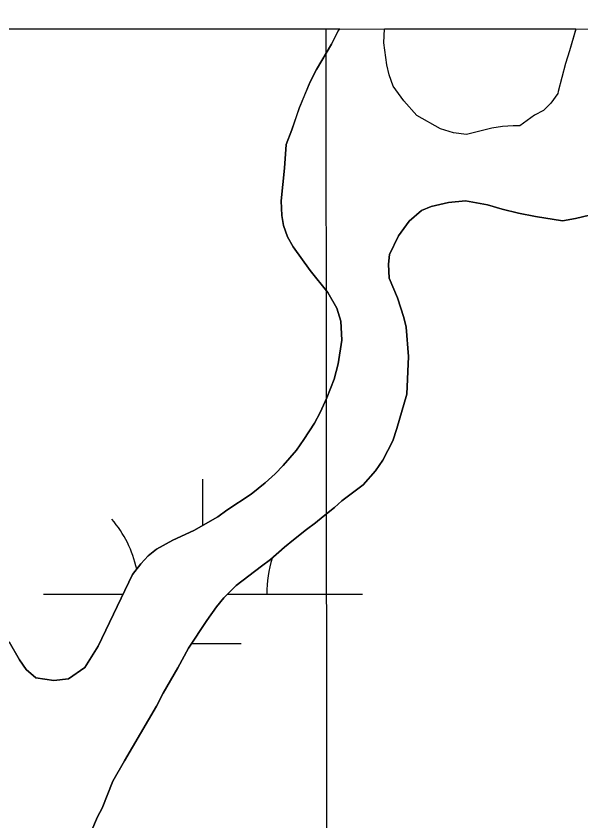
# Model space of a CAD drawing. Extents: x 3279314 to 3317160, y 734079 to 759431.
# Drawn here: x 3306959.5 to 3307136.5, y 757405.4 to 757657.4 of the extents above; entities that cross this region are included whole.
import ezdxf

# ---------------------------------------------------------------- set-up
doc = ezdxf.new("R2010")
doc.units = 0
for name, color, linetype in [('V-GRID-FRAM', 7, 'Continuous'), ('V-GRID-MAJR', 7, 'Continuous'), ('V-SITE-VEGE', 7, 'Continuous'), ('V-WETL-SWMP', 7, 'Continuous')]:
    doc.layers.add(name, color=color, linetype=linetype)

msp = doc.modelspace()

# ---------------------------------------------------------------- linework, layer by layer
at = {"layer": 'V-GRID-FRAM'}
msp.add_lwpolyline([(3283455.671, 757641.371), (3314923.716, 757657.39), (3314940.909, 739471.9180000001), (3283456.9930000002, 739455.8910000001), (3283455.671, 757641.371)], dxfattribs=at)
at = {"layer": 'V-GRID-MAJR'}
msp.add_spline([(3307069.929, 739467.911), (3307065.523, 745527.1290000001), (3307061.114, 751588.954), (3307056.7060000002, 757650.811), (3307056.704, 757653.385)], degree=3, dxfattribs=at)
at = {"layer": 'V-SITE-VEGE'}
for p, q in [((3306930.1683534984, 757653.3208358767), (3307060.870664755, 757653.3873706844)), ((3307060.401, 757652.6629999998), (3307058.341, 757648.58)), ((3307060.870664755, 757653.3873706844), (3307060.401, 757652.6629999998)), ((3307074.713, 757649.0260000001), (3307074.9375278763, 757653.394531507)), ((3307074.9375278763, 757653.394531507), (3307134.901154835, 757653.4250563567)), ((3307134.877, 757653.35), (3307132.982, 757646.509)), ((3307134.901154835, 757653.4250563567), (3307134.877, 757653.35)), ((3307058.341, 757648.58), (3307053.704, 757640.6680000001)), ((3307075.708, 757642.116), (3307074.713, 757649.0260000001)), ((3307132.982, 757646.509), (3307131.723, 757642.546)), ((3307076.464, 757639.042), (3307075.708, 757642.116)), ((3307131.723, 757642.546), (3307129.3510000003, 757633.767)), ((3307053.704, 757640.6680000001), (3307051.644, 757636.8409999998)), ((3307077.727, 757635.458), (3307076.464, 757639.042)), ((3307051.644, 757636.8409999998), (3307048.285, 757628.667)), ((3307081.035, 757630.84), (3307077.727, 757635.458)), ((3307129.265, 757633.154), (3307127.074, 757630.148)), ((3307129.3510000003, 757633.767), (3307129.265, 757633.154)), ((3307085.108, 757626.22), (3307081.035, 757630.84)), ((3307127.074, 757630.148), (3307124.764, 757627.854)), ((3307048.285, 757628.667), (3307045.957, 757621.7710000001)), ((3307124.764, 757627.854), (3307121.944, 757626.33)), ((3307092.512, 757622.0970000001), (3307085.108, 757626.22)), ((3307121.944, 757626.33), (3307117.325, 757623.025)), ((3307096.598, 757620.8030000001), (3307092.512, 757622.0969999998)), ((3307108.625, 757622.292), (3307100.6890000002, 757620.2760000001)), ((3307111.953, 757622.789), (3307108.625, 757622.292)), ((3307115.279, 757623.033), (3307111.953, 757622.7890000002)), ((3307117.325, 757623.025), (3307115.279, 757623.033)), ((3307045.957, 757621.7710000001), (3307044.148, 757617.174)), ((3307100.6890000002, 757620.2760000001), (3307096.598, 757620.8030000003)), ((3307044.148, 757617.174), (3307043.608, 757609.758)), ((3307043.608, 757609.758), (3307042.543, 757599.53)), ((3307042.543, 757599.53), (3307042.7800000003, 757594.9239999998)), ((3307094.978, 757599.0669999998), (3307100.352, 757599.5589999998)), ((3307100.352, 757599.559), (3307107.253, 757598.252)), ((3307086.528, 757596.542), (3307089.6040000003, 757597.81)), ((3307089.6040000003, 757597.81), (3307094.978, 757599.0669999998)), ((3307107.253, 757598.252), (3307111.8510000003, 757596.956)), ((3307111.8510000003, 757596.9559999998), (3307116.963, 757595.653)), ((3307042.7800000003, 757594.9239999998), (3307043.2800000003, 757591.8539999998)), ((3307082.677, 757593.233), (3307086.528, 757596.542)), ((3307116.963, 757595.653), (3307122.3310000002, 757594.613)), ((3307122.3310000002, 757594.613), (3307130.764, 757593.3)), ((3307134.86, 757594.05), (3307139.2120000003, 757595.055)), ((3307043.2800000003, 757591.8539999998), (3307044.546, 757588.268)), ((3307079.335, 757588.6429999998), (3307082.677, 757593.233)), ((3307130.764, 757593.3), (3307134.86, 757594.05)), ((3307044.546, 757588.268), (3307046.323, 757585.1900000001)), ((3307076.4960000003, 757582.769), (3307079.335, 757588.6429999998)), ((3307046.323, 757585.1900000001), (3307051.666, 757577.7540000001)), ((3307076.228, 757579.699), (3307076.4960000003, 757582.769)), ((3307076.468, 757575.354), (3307076.228, 757579.699)), ((3307051.666, 757577.7540000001), (3307057.2660000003, 757570.8229999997)), ((3307079.001, 757569.205), (3307076.468, 757575.354)), ((3307057.2660000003, 757570.8229999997), (3307060.059, 757565.955)), ((3307081.023, 757563.057), (3307079.001, 757569.205)), ((3307060.059, 757565.955), (3307061.323, 757561.855)), ((3307061.323, 757561.855), (3307061.554, 757555.9709999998)), ((3307081.778, 757559.983), (3307081.023, 757563.057)), ((3307082.509, 757550.7729999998), (3307081.778, 757559.983)), ((3307061.554, 757555.9709999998), (3307060.504, 757548.5579999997)), ((3307081.95, 757539.01), (3307082.509, 757550.7729999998)), ((3307060.504, 757548.5579999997), (3307059.205, 757543.704)), ((3307059.205, 757543.704), (3307056.881, 757537.828)), ((3307078.839, 757528.278), (3307081.95, 757539.01)), ((3307056.881, 757537.828), (3307054.8140000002, 757533.232)), ((3307054.8140000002, 757533.232), (3307053.014, 757529.9149999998)), ((3307053.014, 757529.9149999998), (3307049.666, 757524.813)), ((3307077.545, 757524.4459999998), (3307078.839, 757528.278)), ((3307049.666, 757524.813), (3307047.3510000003, 757521.4949999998)), ((3307074.455, 757518.3209999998), (3307077.545, 757524.4459999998)), ((3307047.3510000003, 757521.4949999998), (3307043.239, 757516.652)), ((3307043.239, 757516.652), (3307040.671, 757514.1039999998)), ((3307072.136, 757515.0029999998), (3307074.455, 757518.3209999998)), ((3307040.671, 757514.1039999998), (3307037.591, 757511.302)), ((3307068.284, 757510.67), (3307072.136, 757515.0029999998)), ((3307037.591, 757511.302), (3307033.228, 757507.7389999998)), ((3307061.612, 757505.5799999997), (3307068.284, 757510.67)), ((3307033.228, 757507.7389999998), (3307025.534, 757502.6539999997)), ((3307055.7090000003, 757500.745), (3307059.301, 757503.5449999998)), ((3307059.301, 757503.5449999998), (3307061.612, 757505.5799999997)), ((3307025.534, 757502.6539999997), (3307022.716, 757500.6199999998)), ((3307022.716, 757500.6199999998), (3307015.278, 757496.3009999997)), ((3307050.579, 757496.671), (3307053.401, 757498.709)), ((3307053.401, 757498.709), (3307055.7090000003, 757500.745)), ((3307015.278, 757496.3009999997), (3307008.615, 757493.2569999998)), ((3307046.473, 757493.3640000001), (3307050.579, 757496.671)), ((3307043.651, 757491.0719999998), (3307046.473, 757493.3640000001)), ((3307008.615, 757493.2569999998), (3307003.489, 757490.4639999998)), ((3307039.286, 757487.253), (3307043.651, 757491.0719999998)), ((3307000.923, 757488.426), (3306998.611, 757485.8779999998)), ((3307003.489, 757490.464), (3307000.923, 757488.426)), ((3306998.611, 757485.8779999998), (3306996.041, 757482.5629999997)), ((3307036.464, 757485.2170000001), (3307039.286, 757487.253)), ((3307028.512, 757479.11), (3307036.464, 757485.2170000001)), ((3306996.041, 757482.5629999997), (3306985.2090000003, 757460.096)), ((3307024.66, 757475.2879999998), (3307028.512, 757479.11)), ((3307022.345, 757472.485), (3307024.66, 757475.2879999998)), ((3307019.261, 757468.147), (3307022.345, 757472.485)), ((3307013.598, 757459.4739999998), (3307019.261, 757468.147)), ((3306960.6350000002, 757455.845), (3306957.3340000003, 757461.487)), ((3306985.2090000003, 757460.096), (3306981.088, 757453.463)), ((3307010.248, 757453.3459999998), (3307013.598, 757459.4739999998)), ((3306962.671, 757452.768), (3306960.6350000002, 757455.845)), ((3306981.088, 757453.463), (3306975.958, 757449.9010000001)), ((3307005.613, 757445.437), (3307010.248, 757453.3459999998)), ((3306965.7260000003, 757450.1979999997), (3306962.671, 757452.768)), ((3306971.352, 757449.408), (3306965.7260000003, 757450.198)), ((3306975.958, 757449.9010000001), (3306971.352, 757449.4079999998)), ((3307003.551, 757441.353), (3307005.613, 757445.437)), ((3306993.507, 757424.252), (3307003.551, 757441.353)), ((3306989.901, 757417.873), (3306993.507, 757424.252)), ((3306986.544, 757409.4450000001), (3306989.901, 757417.873)), ((3306984.998, 757406.637), (3306986.544, 757409.4450000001)), ((3306982.932, 757401.7859999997), (3306984.998, 757406.637))]:
    msp.add_line(p, q, dxfattribs=at)
at = {"layer": 'V-WETL-SWMP'}
for p, q in [((3307060.872791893, 757653.3873717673), (3306930.169032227, 757653.3208362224)), ((3307060.872791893, 757653.3873717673), (3306930.169032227, 757653.3208362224)), ((3307058.3415710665, 757648.5786839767), (3307060.4035702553, 757652.6636841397)), ((3307058.3415710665, 757648.5786839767), (3307060.4035702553, 757652.6636841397)), ((3307060.4035702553, 757652.6636841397), (3307060.872791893, 757653.3873717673)), ((3307060.4035702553, 757652.6636841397), (3307060.872791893, 757653.3873717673)), ((3307074.7120112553, 757649.0260195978), (3307074.937306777, 757653.3945313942)), ((3307074.7120112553, 757649.0260195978), (3307074.937306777, 757653.3945313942)), ((3307074.937306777, 757653.3945313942), (3307134.9005821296, 757653.4250560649)), ((3307074.937306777, 757653.3945313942), (3307134.9005821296, 757653.4250560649)), ((3307134.8762276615, 757653.349396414), (3307132.9822332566, 757646.5104061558)), ((3307134.8762276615, 757653.349396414), (3307132.9822332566, 757646.5104061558)), ((3307134.9005821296, 757653.4250560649), (3307134.876227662, 757653.349396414)), ((3307134.9005821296, 757653.4250560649), (3307134.876227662, 757653.349396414)), ((3307053.705573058, 757640.6676835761), (3307058.3415710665, 757648.5786839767)), ((3307053.705573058, 757640.6676835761), (3307058.3415710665, 757648.5786839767)), ((3307075.708015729, 757642.1160273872), (3307074.7120112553, 757649.0260195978)), ((3307075.708015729, 757642.1160273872), (3307074.7120112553, 757649.0260195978)), ((3307132.9822332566, 757646.5104061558), (3307131.722236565, 757642.5474119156)), ((3307132.9822332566, 757646.5104061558), (3307131.722236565, 757642.5474119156)), ((3307076.463017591, 757639.0440306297), (3307075.708015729, 757642.1160273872)), ((3307076.463017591, 757639.0440306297), (3307075.708015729, 757642.1160273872)), ((3307131.722236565, 757642.5474119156), (3307129.353243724, 757633.764424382)), ((3307131.722236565, 757642.5474119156), (3307129.353243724, 757633.764424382)), ((3307051.644573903, 757636.8396834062), (3307053.705573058, 757640.6676835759)), ((3307051.644573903, 757636.8396834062), (3307053.705573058, 757640.6676835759)), ((3307077.728019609, 757635.4580341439), (3307076.463017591, 757639.0440306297)), ((3307077.728019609, 757635.4580341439), (3307076.463017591, 757639.0440306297)), ((3307048.2875750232, 757628.6676831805), (3307051.6445739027, 757636.8396834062)), ((3307048.2875750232, 757628.6676831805), (3307051.6445739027, 757636.8396834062)), ((3307081.035021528, 757630.8400374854), (3307077.728019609, 757635.4580341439)), ((3307081.035021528, 757630.8400374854), (3307077.728019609, 757635.4580341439)), ((3307129.26524419, 757633.1544251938), (3307127.074019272, 757630.147033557)), ((3307129.26524419, 757633.1544251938), (3307127.074019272, 757630.147033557)), ((3307129.353243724, 757633.764424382), (3307129.26524419, 757633.1544251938)), ((3307129.353243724, 757633.764424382), (3307129.26524419, 757633.1544251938)), ((3307085.1090231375, 757626.2200402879), (3307081.035021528, 757630.8400374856)), ((3307085.1090231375, 757626.2200402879), (3307081.035021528, 757630.8400374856)), ((3307127.074019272, 757630.147033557), (3307124.763021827, 757627.8540380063)), ((3307127.074019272, 757630.147033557), (3307124.763021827, 757627.8540380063)), ((3307045.9575756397, 757621.7706830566), (3307048.2875750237, 757628.6676831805)), ((3307045.9575756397, 757621.7706830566), (3307048.2875750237, 757628.6676831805)), ((3307124.763021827, 757627.8540380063), (3307121.943024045, 757626.3310418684)), ((3307124.763021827, 757627.8540380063), (3307121.943024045, 757626.3310418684)), ((3307092.5110230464, 757622.0980401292), (3307085.1090231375, 757626.2200402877)), ((3307092.5110230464, 757622.0980401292), (3307085.1090231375, 757626.2200402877)), ((3307121.943024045, 757626.3310418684), (3307117.326012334, 757623.0240214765)), ((3307121.943024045, 757626.3310418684), (3307117.326012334, 757623.0240214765)), ((3307096.5980223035, 757620.8030388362), (3307092.5110230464, 757622.0980401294)), ((3307096.5980223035, 757620.8030388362), (3307092.5110230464, 757622.0980401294)), ((3307108.626016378, 757622.291028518), (3307100.6890210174, 757620.2760365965)), ((3307108.626016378, 757622.291028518), (3307100.6890210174, 757620.2760365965)), ((3307111.9540146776, 757622.7890255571), (3307108.626016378, 757622.2910285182)), ((3307111.9540146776, 757622.7890255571), (3307108.626016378, 757622.2910285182)), ((3307115.280013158, 757623.0320229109), (3307111.9540146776, 757622.7890255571)), ((3307115.280013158, 757623.0320229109), (3307111.9540146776, 757622.7890255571)), ((3307117.326012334, 757623.0240214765), (3307115.280013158, 757623.0320229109)), ((3307117.326012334, 757623.0240214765), (3307115.280013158, 757623.0320229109)), ((3307044.149576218, 757617.1736829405), (3307045.9575756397, 757621.7706830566)), ((3307044.149576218, 757617.1736829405), (3307045.9575756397, 757621.7706830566)), ((3307100.6890210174, 757620.2760365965), (3307096.5980223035, 757620.8030388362)), ((3307100.6890210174, 757620.2760365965), (3307096.5980223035, 757620.8030388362)), ((3307043.608575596, 757609.7576830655), (3307044.149576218, 757617.1736829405)), ((3307043.608575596, 757609.7576830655), (3307044.149576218, 757617.1736829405)), ((3307042.544574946, 757599.5296831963), (3307043.608575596, 757609.7576830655)), ((3307042.544574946, 757599.5296831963), (3307043.608575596, 757609.7576830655)), ((3307042.7825741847, 757594.9246833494), (3307042.544574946, 757599.5296831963)), ((3307042.7825741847, 757594.9246833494), (3307042.544574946, 757599.5296831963)), ((3307100.352537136, 757599.5576908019), (3307094.9795405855, 757599.0676901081)), ((3307100.352537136, 757599.5576908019), (3307094.9795405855, 757599.0676901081)), ((3307107.2545324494, 757598.2516917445), (3307100.352537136, 757599.5576908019)), ((3307107.2545324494, 757598.2516917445), (3307100.352537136, 757599.5576908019)), ((3307089.602543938, 757597.8096894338), (3307086.5285457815, 757596.5426890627)), ((3307089.602543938, 757597.8096894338), (3307086.5285457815, 757596.5426890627)), ((3307094.9795405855, 757599.0676901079), (3307089.602543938, 757597.8096894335)), ((3307094.9795405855, 757599.0676901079), (3307089.602543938, 757597.8096894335)), ((3307111.8535292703, 757596.954692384), (3307107.2545324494, 757598.2516917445)), ((3307111.8535292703, 757596.954692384), (3307107.2545324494, 757598.2516917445)), ((3307116.9635257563, 757595.6556930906), (3307111.8535292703, 757596.9546923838)), ((3307116.9635257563, 757595.6556930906), (3307111.8535292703, 757596.9546923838)), ((3307043.281573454, 757591.8536834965), (3307042.7825741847, 757594.9246833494)), ((3307043.281573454, 757591.8536834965), (3307042.7825741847, 757594.9246833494)), ((3307086.5285457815, 757596.5426890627), (3307082.6785478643, 757593.2326886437)), ((3307086.5285457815, 757596.5426890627), (3307082.6785478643, 757593.2326886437)), ((3307122.331522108, 757594.6106938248), (3307116.9635257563, 757595.655693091)), ((3307122.331522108, 757594.6106938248), (3307116.9635257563, 757595.655693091)), ((3307130.7665164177, 757593.2986949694), (3307122.331522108, 757594.6106938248)), ((3307130.7665164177, 757593.2986949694), (3307122.331522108, 757594.6106938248)), ((3307139.2145111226, 757595.0556960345), (3307134.862513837, 757594.0496954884)), ((3307139.2145111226, 757595.0556960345), (3307134.862513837, 757594.0496954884)), ((3307044.546572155, 757588.2676837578), (3307043.281573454, 757591.8536834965)), ((3307044.546572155, 757588.2676837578), (3307043.281573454, 757591.8536834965)), ((3307082.6785478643, 757593.2326886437), (3307079.335549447, 757588.6416883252)), ((3307082.6785478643, 757593.2326886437), (3307079.335549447, 757588.6416883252)), ((3307134.862513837, 757594.0496954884), (3307130.7665164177, 757593.2986949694)), ((3307134.862513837, 757594.0496954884), (3307130.7665164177, 757593.2986949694)), ((3307046.324570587, 757585.1906840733), (3307044.546572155, 757588.2676837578)), ((3307046.324570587, 757585.1906840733), (3307044.546572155, 757588.2676837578)), ((3307079.335549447, 757588.6416883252), (3307076.4985505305, 757582.7696881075)), ((3307079.335549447, 757588.6416883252), (3307076.4985505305, 757582.7696881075)), ((3307051.667566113, 757577.7526849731), (3307046.324570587, 757585.1906840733)), ((3307051.667566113, 757577.7526849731), (3307046.324570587, 757585.1906840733)), ((3307076.4985505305, 757582.7696881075), (3307076.2305503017, 757579.7016881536)), ((3307076.4985505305, 757582.7696881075), (3307076.2305503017, 757579.7016881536)), ((3307076.230550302, 757579.7016881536), (3307076.4695495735, 757575.3526883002)), ((3307076.230550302, 757579.7016881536), (3307076.4695495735, 757575.3526883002)), ((3307057.267561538, 757570.8236858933), (3307051.667566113, 757577.7526849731)), ((3307057.267561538, 757570.8236858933), (3307051.667566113, 757577.7526849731)), ((3307076.4695495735, 757575.3526883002), (3307079.0025471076, 757569.203688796)), ((3307076.4695495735, 757575.3526883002), (3307079.0025471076, 757569.203688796)), ((3307060.06155907, 757565.9526863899), (3307057.267561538, 757570.8236858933)), ((3307060.06155907, 757565.9526863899), (3307057.267561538, 757570.8236858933)), ((3307079.002547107, 757569.203688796), (3307081.024544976, 757563.0566892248)), ((3307079.002547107, 757569.203688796), (3307081.024544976, 757563.0566892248)), ((3307061.324557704, 757561.8556866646), (3307060.06155907, 757565.9526863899)), ((3307061.324557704, 757561.8556866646), (3307060.06155907, 757565.9526863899)), ((3307061.556556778, 757555.9706868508), (3307061.324557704, 757561.8556866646)), ((3307061.556556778, 757555.9706868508), (3307061.324557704, 757561.8556866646)), ((3307081.024544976, 757563.0566892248), (3307081.779544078, 757559.9836894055)), ((3307081.024544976, 757563.0566892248), (3307081.779544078, 757559.9836894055)), ((3307081.779544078, 757559.9836894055), (3307082.5105423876, 757550.7726897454)), ((3307081.779544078, 757559.9836894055), (3307082.5105423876, 757550.7726897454)), ((3307060.504556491, 757548.5576869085), (3307061.5565567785, 757555.9706868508)), ((3307060.504556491, 757548.5576869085), (3307061.5565567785, 757555.9706868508)), ((3307082.5105423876, 757550.7726897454), (3307081.9525412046, 757539.0086899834)), ((3307082.5105423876, 757550.7726897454), (3307081.9525412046, 757539.0086899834)), ((3307059.2065567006, 757543.7026868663), (3307060.504556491, 757548.5576869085)), ((3307059.2065567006, 757543.7026868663), (3307060.504556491, 757548.5576869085)), ((3307056.881557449, 757537.8286867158), (3307059.206556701, 757543.7026868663)), ((3307056.881557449, 757537.8286867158), (3307059.206556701, 757543.7026868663)), ((3307081.9525412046, 757539.0086899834), (3307078.841541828, 757528.2776898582)), ((3307081.9525412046, 757539.0086899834), (3307078.841541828, 757528.2776898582)), ((3307054.8165581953, 757533.2326865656), (3307056.881557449, 757537.8286867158)), ((3307054.8165581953, 757533.2326865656), (3307056.881557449, 757537.8286867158)), ((3307053.013558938, 757529.9146864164), (3307054.8165581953, 757533.2326865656)), ((3307053.013558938, 757529.9146864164), (3307054.8165581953, 757533.2326865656)), ((3307049.6675604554, 757524.8116861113), (3307053.013558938, 757529.9146864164)), ((3307049.6675604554, 757524.8116861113), (3307053.013558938, 757529.9146864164)), ((3307078.841541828, 757528.2776898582), (3307077.5475421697, 757524.4456897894)), ((3307078.841541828, 757528.2776898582), (3307077.5475421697, 757524.4456897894)), ((3307047.352561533, 757521.495685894), (3307049.6675604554, 757524.8116861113)), ((3307047.352561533, 757521.495685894), (3307049.6675604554, 757524.8116861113)), ((3307077.5475421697, 757524.4456897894), (3307074.4535433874, 757518.3196895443)), ((3307077.5475421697, 757524.4456897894), (3307074.4535433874, 757518.3196895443)), ((3307043.2405635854, 757516.6516854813), (3307047.352561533, 757521.495685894)), ((3307043.2405635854, 757516.6516854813), (3307047.352561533, 757521.495685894)), ((3307040.67256493, 757514.104685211), (3307043.2405635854, 757516.6516854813)), ((3307040.67256493, 757514.104685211), (3307043.2405635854, 757516.6516854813)), ((3307074.4535433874, 757518.3196895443), (3307072.138544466, 757515.0036893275)), ((3307074.4535433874, 757518.3196895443), (3307072.138544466, 757515.0036893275)), ((3307037.5925665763, 757511.3026848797), (3307040.67256493, 757514.104685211)), ((3307037.5925665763, 757511.3026848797), (3307040.67256493, 757514.104685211)), ((3307072.138544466, 757515.0036893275), (3307068.2845464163, 757510.669688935)), ((3307072.138544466, 757515.0036893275), (3307068.2845464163, 757510.669688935)), ((3307018.0946834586, 757497.9349808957), (3307018.087322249, 757512.3993083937)), ((3307033.229568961, 757507.7386844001), (3307037.5925665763, 757511.3026848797)), ((3307033.229568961, 757507.7386844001), (3307037.5925665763, 757511.3026848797)), ((3307068.2845464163, 757510.669688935), (3307061.6135501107, 757505.5806881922)), ((3307068.2845464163, 757510.669688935), (3307061.6135501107, 757505.5806881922)), ((3307025.536573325, 757502.6536835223), (3307033.229568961, 757507.7386844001)), ((3307025.536573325, 757502.6536835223), (3307033.229568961, 757507.7386844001)), ((3307059.3035513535, 757503.5436879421), (3307055.711553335, 757500.7436875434)), ((3307059.3035513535, 757503.5436879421), (3307055.711553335, 757500.7436875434)), ((3307061.6135501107, 757505.5806881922), (3307059.3035513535, 757503.5436879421)), ((3307061.6135501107, 757505.5806881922), (3307059.3035513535, 757503.5436879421)), ((3307022.714574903, 757500.6186832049), (3307025.536573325, 757502.6536835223)), ((3307022.714574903, 757500.6186832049), (3307025.536573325, 757502.6536835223)), ((3307015.279579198, 757496.2996823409), (3307022.714574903, 757500.6186832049)), ((3307015.279579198, 757496.2996823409), (3307022.714574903, 757500.6186832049)), ((3307053.401554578, 757498.7066872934), (3307050.5795561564, 757496.6716869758)), ((3307053.401554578, 757498.7066872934), (3307050.5795561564, 757496.6716869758)), ((3307055.711553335, 757500.7436875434), (3307053.401554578, 757498.7066872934)), ((3307055.711553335, 757500.7436875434), (3307053.401554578, 757498.7066872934)), ((3307008.617583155, 757493.256681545), (3307015.279579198, 757496.2996823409)), ((3307008.617583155, 757493.256681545), (3307015.279579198, 757496.2996823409)), ((3307050.5795561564, 757496.6716869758), (3307046.474558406, 757493.3626865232)), ((3307050.5795561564, 757496.6716869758), (3307046.474558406, 757493.3626865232)), ((3307046.474558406, 757493.3626865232), (3307043.651559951, 757491.0716862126)), ((3307046.474558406, 757493.3626865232), (3307043.651559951, 757491.0716862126)), ((3307003.4905861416, 757490.4626809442), (3307008.617583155, 757493.256681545)), ((3307003.4905861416, 757490.4626809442), (3307008.617583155, 757493.256681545)), ((3307043.651559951, 757491.0716862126), (3307039.2875623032, 757487.2516857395)), ((3307043.651559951, 757491.0716862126), (3307039.2875623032, 757487.2516857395)), ((3306998.612588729, 757485.8776804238), (3307000.924587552, 757488.4266806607)), ((3306998.612588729, 757485.8776804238), (3307000.924587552, 757488.4266806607)), ((3307000.924587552, 757488.4266806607), (3307003.4905861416, 757490.4626809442)), ((3307000.924587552, 757488.4266806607), (3307003.4905861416, 757490.4626809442)), ((3306996.0415899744, 757482.5626801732), (3306998.612588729, 757485.8776804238)), ((3306996.0415899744, 757482.5626801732), (3306998.612588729, 757485.8776804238)), ((3307039.2875623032, 757487.2516857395), (3307036.4665638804, 757485.2166854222)), ((3307039.2875623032, 757487.2516857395), (3307036.4665638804, 757485.2166854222)), ((3307036.4665638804, 757485.2166854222), (3307028.51256828, 757479.1096845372)), ((3307036.4665638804, 757485.2166854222), (3307028.51256828, 757479.1096845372)), ((3306985.209594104, 757460.0966793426), (3306996.0415899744, 757482.5626801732)), ((3306985.209594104, 757460.0966793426), (3306996.0415899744, 757482.5626801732)), ((3307028.51256828, 757479.1096845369), (3307024.660570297, 757475.2876841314)), ((3307028.51256828, 757479.1096845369), (3307024.660570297, 757475.2876841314)), ((3306968.105666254, 757476.3738608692), (3306993.0637727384, 757476.3865658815)), ((3307025.7848643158, 757476.4032226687), (3307068.105620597, 757476.4247661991)), ((3307024.660570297, 757475.2876841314), (3307022.347571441, 757472.4836839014)), ((3307024.660570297, 757475.2876841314), (3307022.347571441, 757472.4836839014)), ((3307022.347571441, 757472.4836839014), (3307019.261572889, 757468.1466836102)), ((3307022.347571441, 757472.4836839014), (3307019.261572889, 757468.1466836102)), ((3307019.261572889, 757468.1466836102), (3307013.599575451, 757459.4726830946)), ((3307019.261572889, 757468.1466836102), (3307013.599575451, 757459.4726830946)), ((3306957.334612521, 757461.485675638), (3306960.636609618, 757455.8446762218)), ((3306957.334612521, 757461.485675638), (3306960.636609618, 757455.8446762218)), ((3307014.5746812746, 757460.9665142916), (3307030.1134911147, 757460.9744243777)), ((3306981.090595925, 757453.4616789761), (3306985.209594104, 757460.0966793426)), ((3306981.090595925, 757453.4616789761), (3306985.209594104, 757460.0966793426)), ((3307013.599575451, 757459.4726830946), (3307010.2505768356, 757453.346682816)), ((3307013.599575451, 757459.4726830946), (3307010.2505768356, 757453.346682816)), ((3306960.636609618, 757455.8446762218), (3306962.6716078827, 757452.7676765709)), ((3306960.636609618, 757455.8446762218), (3306962.6716078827, 757452.7676765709)), ((3306975.9605988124, 757449.9016783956), (3306981.090595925, 757453.4616789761)), ((3306975.9605988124, 757449.9016783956), (3306981.090595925, 757453.4616789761)), ((3307010.2505768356, 757453.346682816), (3307005.6145788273, 757445.4356824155)), ((3307010.2505768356, 757453.346682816), (3307005.6145788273, 757445.4356824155)), ((3306962.6716078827, 757452.7676765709), (3306965.730605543, 757450.1976770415)), ((3306962.6716078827, 757452.7676765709), (3306965.730605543, 757450.1976770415)), ((3306965.730605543, 757450.1976770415), (3306971.354601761, 757449.4076778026)), ((3306965.730605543, 757450.1976770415), (3306971.354601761, 757449.4076778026)), ((3306971.354601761, 757449.4076778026), (3306975.9605988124, 757449.9016783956)), ((3306971.354601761, 757449.4076778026), (3306975.9605988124, 757449.9016783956)), ((3307005.6145788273, 757445.4356824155), (3307003.5525796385, 757441.3516822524)), ((3307005.6145788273, 757445.4356824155), (3307003.5525796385, 757441.3516822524)), ((3307003.5525796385, 757441.3516822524), (3306993.508583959, 757424.2526813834)), ((3307003.5525796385, 757441.3516822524), (3306993.508583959, 757424.2526813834)), ((3306993.508583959, 757424.2526813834), (3306989.9025854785, 757417.8726810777)), ((3306993.508583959, 757424.2526813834), (3306989.9025854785, 757417.8726810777)), ((3306989.9025854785, 757417.8726810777), (3306986.544586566, 757409.4446808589)), ((3306989.9025854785, 757417.8726810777), (3306986.544586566, 757409.4446808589)), ((3306986.544586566, 757409.4446808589), (3306984.998587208, 757406.6376807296)), ((3306986.544586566, 757409.4446808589), (3306984.998587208, 757406.6376807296)), ((3306984.998587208, 757406.6376807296), (3306982.932587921, 757401.7856805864)), ((3306984.998587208, 757406.6376807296), (3306982.932587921, 757401.7856805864))]:
    msp.add_line(p, q, dxfattribs=at)
for centre, radius, start, end in [((3306962.862490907, 757476.8459950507), 35.246287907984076, 12.079327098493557, 40.801004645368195), ((3307073.348312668, 757476.9022382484), 35.246287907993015, 162.1667033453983, 180.8010021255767)]:
    msp.add_arc(centre, radius, start, end, dxfattribs=at)

doc.saveas('drawing.dxf')
